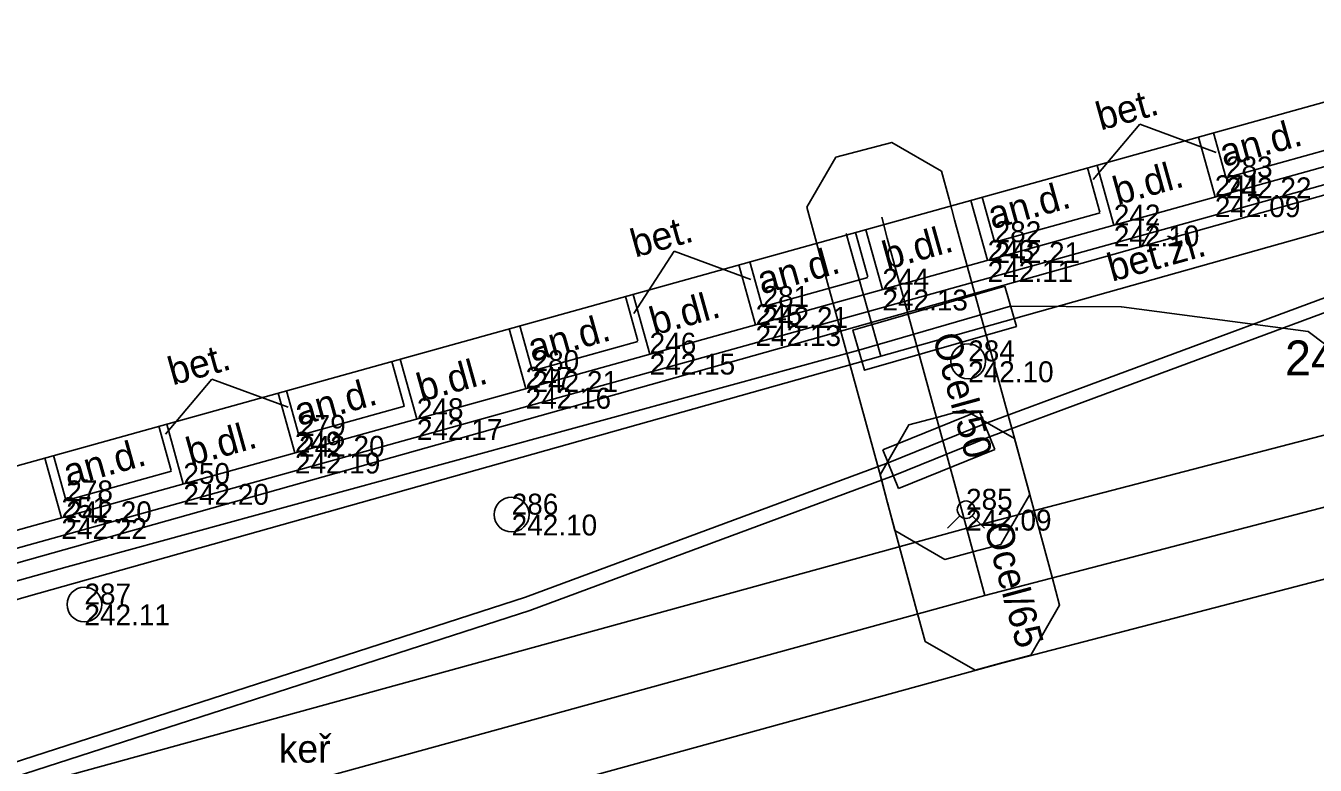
# Model space of a CAD drawing. Extents: x -599432 to -598680, y -1159407 to -1158632.
# Drawn here: x -599082.18 to -599063.68, y -1158894.61 to -1158883.99 of the extents above; entities that cross this region are included whole.
import ezdxf

# ---------------------------------------------------------------- set-up
doc = ezdxf.new("R2010")
doc.units = 0
for name, color, linetype in [('0003 VY - Body PBP - výšky', 7, 'Continuous'), ('0004 VY - Body podrobné', 7, 'Continuous'), ('0005 VY - Body podrobné - čísla', 7, 'Continuous'), ('0006 VY - Body podrobné - výšky', 7, 'Continuous'), ('0007 ZA - Budova - zděná', 7, 'Continuous'), ('0031 ZA - Ostatní rozhraní', 7, 'Continuous'), ('0032 TE - Popis povrchu', 7, 'Continuous'), ('0036 TE - Strom - popis', 7, 'Continuous'), ('0075 ZA - BVK - kanalizace - buňky', 7, 'Continuous'), ('0092 ZA - RWE - plynovod - buňky', 7, 'Continuous'), ('0301 PV - RWE - popis', 7, 'Continuous'), ('0302 PV - RWE - NTL', 7, 'Continuous'), ('0303 PV - RWE - NTL přípojka', 7, 'Continuous'), ('0308 PV - RWE - ochranné pásmo', 7, 'Continuous'), ('0354 PV - EON - VN', 7, 'Continuous'), ('0367 PV - EON - VN chránička', 7, 'Continuous'), ('0454 PV - O2 - kabel zaměřený', 7, 'Continuous'), ('0454 PV - PODA -  vedeni budoucnost', 7, 'Continuous'), ('0552 PV - NETBOX - vedení', 7, 'Continuous'), ('0553 PV - NETBOX - chranička', 7, 'Continuous')]:
    doc.layers.add(name, color=color, linetype=linetype)

msp = doc.modelspace()

# ---------------------------------------------------------------- linework, layer by layer
at = {"layer": '0004 VY - Body podrobné'}
for p, q in [((-599064.96, -1158886.17), (-599064.96, -1158886.17)), ((-599065.12, -1158886.44), (-599065.12, -1158886.44)), ((-599066.57, -1158886.86), (-599066.57, -1158886.86)), ((-599068.28, -1158887.1), (-599068.28, -1158887.1)), ((-599068.38, -1158887.37), (-599068.38, -1158887.37)), ((-599069.89, -1158887.78), (-599069.89, -1158887.78)), ((-599071.61, -1158888.03), (-599071.61, -1158888.03)), ((-599071.71, -1158888.29), (-599071.71, -1158888.29)), ((-599073.23, -1158888.7), (-599073.23, -1158888.7)), ((-599068.66, -1158888.81), (-599068.66, -1158888.81)), ((-599074.91, -1158888.95), (-599074.91, -1158888.95)), ((-599075.01, -1158889.19), (-599075.01, -1158889.19)), ((-599076.57, -1158889.64), (-599076.57, -1158889.64)), ((-599078.26, -1158889.88), (-599078.26, -1158889.88)), ((-599078.32, -1158890.12), (-599078.32, -1158890.12)), ((-599079.92, -1158890.57), (-599079.92, -1158890.57)), ((-599081.6, -1158890.82), (-599081.6, -1158890.82)), ((-599081.67, -1158891.06), (-599081.67, -1158891.06)), ((-599075.21, -1158891.01), (-599075.21, -1158891.01)), ((-599068.69, -1158890.94), (-599068.69, -1158890.94)), ((-599081.34, -1158892.3), (-599081.34, -1158892.3))]:
    msp.add_line(p, q, dxfattribs=at)
at = {"layer": '0007 ZA - Budova - zděná'}
msp.add_line((-599122.72, -1158901.55), (-599062.29, -1158884.74), dxfattribs=at)
at = {"layer": '0031 ZA - Ostatní rozhraní'}
for p, q in [((-599065.137, -1158885.532), (-599064.961, -1158886.168)), ((-599065.356, -1158885.593), (-599065.117, -1158886.45)), ((-599102.013, -1158896.716), (-599063.128, -1158885.899)), ((-599064.958, -1158886.176), (-599063.446, -1158885.755)), ((-599066.947, -1158886.035), (-599066.77, -1158886.671)), ((-599066.81, -1158885.997), (-599066.571, -1158886.855)), ((-599101.946, -1158896.957), (-599063.061, -1158886.14)), ((-599068.459, -1158886.456), (-599068.282, -1158887.092)), ((-599068.622, -1158886.501), (-599068.383, -1158887.359)), ((-599068.28, -1158887.1), (-599066.767, -1158886.679)), ((-599070.278, -1158886.962), (-599070.101, -1158887.598)), ((-599070.129, -1158886.921), (-599069.891, -1158887.778)), ((-599071.79, -1158887.383), (-599071.613, -1158888.019)), ((-599071.95, -1158887.427), (-599071.712, -1158888.285)), ((-599071.611, -1158888.027), (-599070.098, -1158887.606)), ((-599073.578, -1158887.88), (-599073.401, -1158888.516)), ((-599073.467, -1158887.849), (-599073.228, -1158888.707)), ((-599075.091, -1158888.301), (-599074.914, -1158888.937)), ((-599075.245, -1158888.344), (-599075.007, -1158889.201)), ((-599074.911, -1158888.945), (-599073.399, -1158888.524)), ((-599076.928, -1158888.812), (-599076.751, -1158889.448)), ((-599076.81, -1158888.779), (-599076.571, -1158889.636)), ((-599078.44, -1158889.233), (-599078.263, -1158889.868)), ((-599078.558, -1158889.265), (-599078.319, -1158890.123)), ((-599078.261, -1158889.876), (-599076.748, -1158889.456)), ((-599080.27, -1158889.742), (-599080.093, -1158890.378)), ((-599080.159, -1158889.711), (-599079.921, -1158890.568)), ((-599081.783, -1158890.162), (-599081.606, -1158890.798)), ((-599081.91, -1158890.198), (-599081.671, -1158891.055)), ((-599081.604, -1158890.806), (-599080.091, -1158890.386))]:
    msp.add_line(p, q, dxfattribs=at)
at = {"layer": '0032 TE - Popis povrchu'}
for p, q in [((-599066.864, -1158886.198), (-599066.198, -1158885.407)), ((-599066.198, -1158885.407), (-599065.101, -1158885.811)), ((-599066.178, -1158887.17), (-599065.944, -1158886.763)), ((-599073.457, -1158888.126), (-599072.876, -1158887.231)), ((-599072.876, -1158887.231), (-599071.778, -1158887.634)), ((-599080.179, -1158889.857), (-599079.513, -1158889.067)), ((-599079.513, -1158889.067), (-599078.415, -1158889.47))]:
    msp.add_line(p, q, dxfattribs=at)
at = {"layer": '0075 ZA - BVK - kanalizace - buňky'}
for centre in [(-599068.66, -1158888.81), (-599075.21, -1158891.01), (-599081.34, -1158892.3)]:
    msp.add_circle(centre, 0.25, dxfattribs=at)
at = {"layer": '0092 ZA - RWE - plynovod - buňky'}
for p, q in [((-599068.955, -1158891.205), (-599068.782, -1158891.032)), ((-599068.425, -1158891.205), (-599068.599, -1158891.031))]:
    msp.add_line(p, q, dxfattribs=at)
msp.add_circle((-599068.69, -1158890.94), 0.125, dxfattribs=at)
at = {"layer": '0302 PV - RWE - NTL'}
msp.add_lwpolyline([(-599042.76, -1158885.49), (-599068.42, -1158892.17), (-599094.54, -1158899.36), (-599103.01, -1158901.75), (-599109.28, -1158903.4), (-599121.29, -1158906.57), (-599128.03, -1158908.44), (-599139.52, -1158911.687), (-599140.38, -1158911.93), (-599166.16, -1158919.18), (-599194.33, -1158927.1), (-599199.24, -1158928.46), (-599225.65, -1158935.9)], dxfattribs=at)
at = {"layer": '0303 PV - RWE - NTL přípojka'}
for points in [[(-599068.85, -1158890.58), (-599068.93, -1158890.28), (-599069.82, -1158887.04), (-599069.9, -1158886.74)], [(-599068.42, -1158892.17), (-599068.85, -1158890.58)]]:
    msp.add_lwpolyline(points, dxfattribs=at)
at = {"layer": '0308 PV - RWE - ochranné pásmo'}
for points in [[(-599166.431, -1158918.217), (-599140.651, -1158910.968), (-599139.792, -1158910.725), (-599128.3, -1158907.477), (-599121.551, -1158905.605), (-599109.535, -1158902.433), (-599103.273, -1158900.785), (-599094.808, -1158898.397), (-599068.679, -1158891.204), (-599043.012, -1158884.522)], [(-599042.508, -1158886.458), (-599068.161, -1158893.136), (-599094.272, -1158900.323), (-599102.747, -1158902.715), (-599109.025, -1158904.367), (-599121.029, -1158907.535), (-599127.76, -1158909.403), (-599139.248, -1158912.649), (-599140.109, -1158912.892), (-599165.889, -1158920.143)]]:
    msp.add_lwpolyline(points, dxfattribs=at)
for points in [[(-599069.71, -1158891.238), (-599069.816, -1158890.838), (-599069.895, -1158890.541), (-599070.785, -1158887.301), (-599070.866, -1158886.998), (-599070.973, -1158886.597), (-599070.558, -1158885.88), (-599070.158, -1158885.774), (-599069.757, -1158885.667), (-599069.04, -1158886.082), (-599068.934, -1158886.482), (-599068.855, -1158886.779), (-599067.965, -1158890.019), (-599067.884, -1158890.322), (-599067.777, -1158890.723), (-599068.192, -1158891.44), (-599068.592, -1158891.546), (-599068.993, -1158891.653)], [(-599069.277, -1158892.831), (-599069.385, -1158892.431), (-599069.815, -1158890.841), (-599069.923, -1158890.441), (-599069.511, -1158889.723), (-599069.111, -1158889.615), (-599068.711, -1158889.507), (-599067.993, -1158889.919), (-599067.885, -1158890.319), (-599067.455, -1158891.909), (-599067.347, -1158892.309), (-599067.759, -1158893.027), (-599068.159, -1158893.135), (-599068.559, -1158893.243)]]:
    msp.add_lwpolyline(points, close=True, dxfattribs=at)
at = {"layer": '0354 PV - EON - VN'}
for points in [[(-599106.185, -1158901.015), (-599105.203, -1158900.565), (-599099.275, -1158899.103), (-599095.678, -1158898.124), (-599094.257, -1158897.674), (-599092.594, -1158897.283), (-599083.358, -1158894.894), (-599075.013, -1158892.195), (-599069.806, -1158890.267), (-599068.426, -1158889.707), (-599062.435, -1158887.486)], [(-599100.02, -1158930.068), (-599101.253, -1158923.926), (-599102.806, -1158918.536), (-599103.846, -1158916.105), (-599105.285, -1158911.524), (-599105.454, -1158911.165), (-599105.752, -1158909.781), (-599105.72, -1158909.453), (-599106.602, -1158905.369), (-599106.913, -1158903.886), (-599107.107, -1158903.206), (-599106.839, -1158901.863), (-599106.075, -1158901.185), (-599105.137, -1158900.755), (-599099.225, -1158899.297), (-599095.622, -1158898.316), (-599094.203, -1158897.866), (-599092.546, -1158897.477), (-599083.302, -1158895.086), (-599074.947, -1158892.385), (-599069.734, -1158890.453), (-599068.354, -1158889.893), (-599062.365, -1158887.674)]]:
    msp.add_lwpolyline(points, dxfattribs=at)
at = {"layer": '0367 PV - EON - VN chránička'}
for p, q in [((-599069.883, -1158890.082), (-599068.503, -1158889.522)), ((-599068.503, -1158889.522), (-599068.277, -1158890.078)), ((-599069.657, -1158890.638), (-599069.883, -1158890.082)), ((-599068.277, -1158890.078), (-599069.657, -1158890.638))]:
    msp.add_line(p, q, dxfattribs=at)
at = {"layer": '0454 PV - O2 - kabel zaměřený'}
msp.add_lwpolyline([(-599044.86, -1158857.4), (-599039.92, -1158875.08), (-599038.76, -1158879.22), (-599057.85, -1158884.88), (-599061.72, -1158885.91), (-599062.01, -1158885.99), (-599082.28, -1158891.7), (-599088.81, -1158893.6), (-599089.73, -1158893.65), (-599091.17, -1158894.07)], dxfattribs=at)
at = {"layer": '0454 PV - PODA -  vedeni budoucnost'}
msp.add_line((-599070.411, -1158886.975), (-599069.915, -1158888.736), dxfattribs=at)
msp.add_lwpolyline([(-599038.146, -1158879.559), (-599057.715, -1158885.361), (-599061.589, -1158886.393), (-599061.876, -1158886.472), (-599082.142, -1158892.181), (-599088.725, -1158894.096), (-599089.645, -1158894.146), (-599091.03, -1158894.55)], dxfattribs=at)
at = {"layer": '0552 PV - NETBOX - vedení'}
msp.add_lwpolyline([(-599062.55, -1158889.31), (-599063.78, -1158888.38), (-599063.78, -1158888.38), (-599066.46, -1158888.03), (-599066.46, -1158888.03), (-599068.05, -1158888.02), (-599068.05, -1158888.02), (-599070.23, -1158888.65), (-599070.23, -1158888.65), (-599081.59, -1158891.76), (-599081.59, -1158891.76), (-599088.18, -1158893.6)], dxfattribs=at)
at = {"layer": '0553 PV - NETBOX - chranička'}
msp.add_lwpolyline([(-599068.133, -1158887.732), (-599070.313, -1158888.362), (-599070.147, -1158888.938), (-599067.967, -1158888.308), (-599068.133, -1158887.732)], dxfattribs=at)

# ---------------------------------------------------------------- texts
at = {"layer": '0003 VY - Body PBP - výšky'}
msp.add_text('242.08', height=0.5, dxfattribs=at).set_placement((-599064.113, -1158889.011))
at = {"layer": '0005 VY - Body podrobné - čísla'}
for s, p in [('283', (-599064.96, -1158886.17)), ('241', (-599065.12, -1158886.44)), ('242', (-599066.57, -1158886.86)), ('282', (-599068.28, -1158887.1)), ('243', (-599068.38, -1158887.37)), ('244', (-599069.89, -1158887.78)), ('281', (-599071.61, -1158888.03)), ('245', (-599071.71, -1158888.29)), ('246', (-599073.23, -1158888.7)), ('284', (-599068.66, -1158888.81)), ('280', (-599074.91, -1158888.95)), ('247', (-599075.01, -1158889.19)), ('248', (-599076.57, -1158889.64)), ('279', (-599078.26, -1158889.88)), ('249', (-599078.32, -1158890.12)), ('250', (-599079.92, -1158890.57)), ('278', (-599081.6, -1158890.82)), ('286', (-599075.21, -1158891.01)), ('285', (-599068.69, -1158890.94)), ('251', (-599081.67, -1158891.06)), ('287', (-599081.34, -1158892.3))]:
    msp.add_text(s, height=0.3, dxfattribs=at).set_placement(p)
at = {"layer": '0006 VY - Body podrobné - výšky'}
for s, p in [('242.22', (-599064.96, -1158886.47)), ('242.09', (-599065.12, -1158886.74)), ('242.10', (-599066.57, -1158887.16)), ('242.21', (-599068.28, -1158887.4)), ('242.11', (-599068.38, -1158887.67)), ('242.13', (-599069.89, -1158888.08)), ('242.21', (-599071.61, -1158888.33)), ('242.13', (-599071.71, -1158888.59)), ('242.15', (-599073.23, -1158889)), ('242.10', (-599068.66, -1158889.11)), ('242.21', (-599074.91, -1158889.25)), ('242.16', (-599075.01, -1158889.49)), ('242.17', (-599076.57, -1158889.94)), ('242.20', (-599078.26, -1158890.18)), ('242.19', (-599078.32, -1158890.42)), ('242.20', (-599079.92, -1158890.87)), ('242.20', (-599081.6, -1158891.12)), ('242.22', (-599081.67, -1158891.36)), ('242.10', (-599075.21, -1158891.31)), ('242.09', (-599068.69, -1158891.24)), ('242.11', (-599081.34, -1158892.6))]:
    msp.add_text(s, height=0.3, dxfattribs=at).set_placement(p)
at = {"layer": '0032 TE - Popis povrchu'}
for s, p in [('bet.', (-599066.759, -1158885.498)), ('an.d.', (-599064.986, -1158886.021)), ('b.dl.', (-599066.515, -1158886.568)), ('an.d.', (-599068.31, -1158886.916)), ('bet.', (-599073.437, -1158887.322)), ('b.dl.', (-599069.823, -1158887.496)), ('bet.žl.', (-599066.595, -1158887.669)), ('an.d.', (-599071.619, -1158887.852)), ('b.dl.', (-599073.164, -1158888.44)), ('an.d.', (-599074.911, -1158888.821)), ('bet.', (-599080.074, -1158889.157)), ('b.dl.', (-599076.505, -1158889.392)), ('an.d.', (-599078.26, -1158889.74)), ('b.dl.', (-599079.813, -1158890.312)), ('an.d.', (-599081.576, -1158890.612))]:
    msp.add_text(s, height=0.4, rotation=15.5451, dxfattribs=at).set_placement(p)
at = {"layer": '0036 TE - Strom - popis'}
msp.add_text('keř', height=0.4, dxfattribs=at).set_placement((-599078.551, -1158894.57))
at = {"layer": '0301 PV - RWE - popis'}
for s, rotation, p in [('Ocel/50', 285.3598, (-599069.175, -1158888.46)), ('Ocel/65', 285.1331, (-599068.435, -1158891.175))]:
    msp.add_text(s, height=0.4, rotation=rotation, dxfattribs=at).set_placement(p)

doc.saveas('drawing.dxf')
